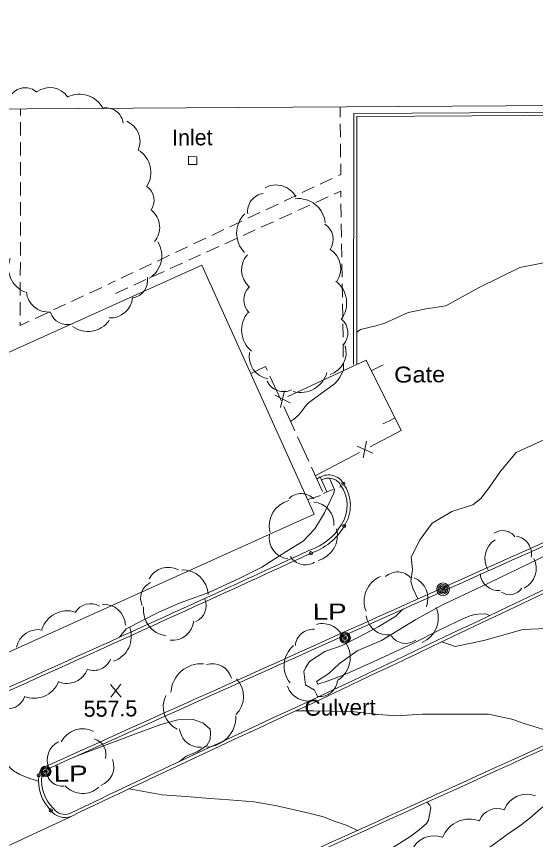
# Model space of a CAD drawing. Extents: x 2361284 to 2366480, y 6976556 to 6985346.
# Drawn here: x 2364786.9 to 2364942.6, y 6981142.3 to 6981389.2 of the extents above; entities that cross this region are included whole.
import ezdxf

# ---------------------------------------------------------------- set-up
doc = ezdxf.new("R2010")
doc.units = 0
doc.header["$LTSCALE"] = 1.9
doc.header["$PDMODE"] = 32
doc.header["$PDSIZE"] = 0.95
for name, color, linetype, lineweight in [('12', 7, 'Continuous', 13), ('13', 7, 'Continuous', 13), ('16', 7, 'Continuous', 13), ('18', 7, 'Continuous', 13), ('19', 7, 'Continuous', 13), ('3', 7, 'Continuous', 13), ('4', 7, 'Continuous', 13), ('5', 7, 'Continuous', 13), ('7', 7, 'Continuous', 13), ('8', 7, 'Continuous', 13), ('9', 7, 'Continuous', 13)]:
    doc.layers.add(name, color=color, linetype=linetype, lineweight=lineweight)

msp = doc.modelspace()

# ---------------------------------------------------------------- linework, layer by layer
at = {"layer": '12'}
for p, q in [((2364818.262, 6981184.985), (2364815.145, 6981188.836)), ((2364815.182, 6981184.956), (2364818.225, 6981188.865))]:
    msp.add_line(p, q, dxfattribs=at)
at = {"layer": '13'}
for points in [[(2364888.997, 6981294.512), (2364890.14, 6981295.263), (2364894.68, 6981296.336), (2364897.353, 6981297.142), (2364904.404, 6981300.358), (2364909.773, 6981301.509), (2364915.715, 6981302.395), (2364925.484, 6981307.799), (2364937.937, 6981313.858), (2364947.589, 6981315.77)], [(2364869.142, 6981267.652), (2364869.975, 6981268.244), (2364871.474, 6981269.564), (2364872.488, 6981270.825), (2364873.763, 6981272.559), (2364874.539, 6981273.283), (2364878.601, 6981276.291), (2364882.285, 6981279.026), (2364882.677, 6981279.356), (2364883.349, 6981280.127), (2364883.908, 6981281.004), (2364884.859, 6981282.881)], [(2364907.33, 6981214.452), (2364905.8, 6981217.646), (2364905.171, 6981219.641), (2364905.657, 6981223.266), (2364905.322, 6981226.953), (2364908.021, 6981232.279), (2364911.574, 6981237.193), (2364917.5, 6981240.7), (2364923.773, 6981242.64), (2364926.234, 6981244.623), (2364928.822, 6981248.028), (2364931.88, 6981252.487), (2364936.844, 6981258.394), (2364942.729, 6981261.13), (2364950.386, 6981264.584), (2364955.965, 6981268.868), (2364959.503, 6981273.35), (2364966.949, 6981275.991), (2364973.875, 6981277.377), (2364978.977, 6981278.286), (2364986.234, 6981279.745), (2364991.294, 6981282.983)], [(2364817.775, 6981202.95), (2364819.84, 6981205.519), (2364829.584, 6981210.452), (2364836.037, 6981213.334), (2364844.598, 6981216.434), (2364853.868, 6981220.724), (2364860.458, 6981223.996), (2364867.981, 6981228.818), (2364872.883, 6981231.785), (2364876.439, 6981235.529), (2364878.133, 6981238.285), (2364879.334, 6981240.267), (2364882.058, 6981246.173), (2364882.268, 6981247.205), (2364881.725, 6981248.61), (2364880.765, 6981250.711)], [(2364876.934, 6981189.711), (2364880.552, 6981192.065), (2364883.793, 6981195.136), (2364889.128, 6981198.848), (2364896.377, 6981201.997), (2364906.669, 6981208.285), (2364914.667, 6981212.731), (2364926.177, 6981218.08), (2364940.272, 6981224.925), (2364949.611, 6981229.344)], [(2365039.78, 6981213.091), (2365038.647, 6981214.51), (2365037.822, 6981214.982), (2365036.299, 6981215.368), (2365034.044, 6981215.887), (2365031.226, 6981216.69), (2365027.384, 6981216.843), (2365023.053, 6981216.912), (2365016.059, 6981216.286), (2365009.128, 6981215.31), (2365003.056, 6981214.362), (2364993.785, 6981211.324), (2364983.567, 6981208.876), (2364976.712, 6981208.311), (2364967.584, 6981207.064), (2364957.976, 6981205.733), (2364948.416, 6981205.662), (2364938.839, 6981205.241), (2364927.1, 6981201.989), (2364918.486, 6981200.197), (2364914.473, 6981201.599)], [(2364877.269, 6981184.965), (2364876.9, 6981185.931), (2364876.3, 6981187.055), (2364873.553, 6981188.678), (2364873.105, 6981192.704), (2364873.555, 6981193.759), (2364874.837, 6981195.671), (2364879.379, 6981198.665), (2364884.632, 6981200.515), (2364889.339, 6981202.93), (2364895.558, 6981206.189), (2364900.74, 6981209.249), (2364902.77, 6981211.348)], [(2364928.749, 6981209.445), (2364928.002, 6981209.904), (2364927.604, 6981209.994), (2364925.444, 6981209.933), (2364923.98, 6981209.672), (2364923.017, 6981209.41), (2364921.176, 6981208.693), (2364914.088, 6981205.266), (2364905.797, 6981201.116), (2364896.089, 6981196.603), (2364885.923, 6981192.036), (2364880.373, 6981189.873), (2364877.332, 6981188.894)], [(2364793.484, 6981159.806), (2364790.606, 6981160.668), (2364787.895, 6981161.803), (2364786.02, 6981162.938), (2364785.171, 6981163.62), (2364784.065, 6981164.816), (2364781.966, 6981167.837), (2364780.251, 6981170.5), (2364778.29, 6981173.732), (2364777.328, 6981176.114), (2364776.191, 6981178.949), (2364775.767, 6981180.419), (2364775.648, 6981181.225), (2364775.564, 6981182.847)], [(2364951.722, 6981173.501), (2364949.958, 6981174.925), (2364944.735, 6981175.376), (2364939.488, 6981177.016), (2364935.545, 6981178.388), (2364928.5, 6981179.851), (2364922.7, 6981179.916), (2364914.959, 6981179.913), (2364908.719, 6981179.873), (2364901.004, 6981179.39), (2364895.408, 6981179.827), (2364888.272, 6981180.579), (2364881.14, 6981180.741), (2364875.918, 6981180.861), (2364870.617, 6981180.841)], [(2364901.746, 6981124.434), (2364905.736, 6981126.582), (2364910.132, 6981129.063), (2364913.436, 6981130.826), (2364917.749, 6981132.636), (2364922.413, 6981135.361), (2364926.121, 6981137.756), (2364929.197, 6981140.225), (2364934.084, 6981143.792), (2364937.869, 6981146.418), (2364940.858, 6981148.656), (2364944.241, 6981151.609), (2364948.2, 6981154.728), (2364953.978, 6981159.163), (2364960.14, 6981164.271), (2364962.482, 6981167.213), (2364967.066, 6981171.147), (2364968.792, 6981173.683), (2364970.046, 6981176.446), (2364971.218, 6981178.327), (2364971.856, 6981181.634)], [(2364835.83, 6981165.689), (2364837.775, 6981167.267), (2364841.073, 6981168.589), (2364843.975, 6981170.486), (2364845.008, 6981172.266), (2364845.118, 6981174.297), (2364844.958, 6981175.417), (2364842.77, 6981177.286), (2364839.91, 6981178.279), (2364835.341, 6981178.176), (2364830.254, 6981176.777), (2364822.59, 6981174.023), (2364804.295, 6981167.059)], [(2364889.2, 6981145.025), (2364886.146, 6981146.506), (2364882.213, 6981147.799), (2364879.001, 6981149.058), (2364873.787, 6981150.399), (2364864.978, 6981152.396), (2364858.197, 6981153.542), (2364850.71, 6981154.151), (2364844.856, 6981154.565), (2364837.76, 6981155.158), (2364830.615, 6981155.69), (2364820.677, 6981157.495)], [(2364885.444, 6981129.879), (2364888.42, 6981132.397), (2364889.816, 6981133.811), (2364901.141, 6981140.698), (2364904.949, 6981143.055), (2364907.669, 6981145.171), (2364909.881, 6981147.092), (2364910.501, 6981148.128), (2364911.216, 6981151.785), (2364910.929, 6981152.543), (2364910.1, 6981153.475)]]:
    msp.add_lwpolyline(points, dxfattribs=at)
at = {"layer": '16'}
for centre, radius, start, end in [((2364789.521, 6981362.535), 5.269, 48.75209, 138.75209), ((2364796.86, 6981361.272), 6.594, 35.16313, 125.16313), ((2364805.807, 6981357.952), 7.909, 26.77579, 116.77579), ((2364813.681, 6981356.521), 5.269, 7.33829, 97.33829), ((2364817.366, 6981351.709), 6.594, 336.86293, 66.86293), ((2364819.312, 6981342.38), 7.909, 328.42363, 58.42363), ((2364822.898, 6981333.993), 5.269, 324.60221, 54.60221), ((2364864.697, 6981331.808), 6.836, 28.25546, 118.25546), ((2364861.674, 6981330.675), 5.463, 97.71206, 187.71206), ((2364871.393, 6981326.369), 8.2, 6.34443, 96.34443), ((2364823.267, 6981325.917), 6.594, 319.81949, 49.81949), ((2364861.147, 6981324.154), 8.2, 134.45671, 224.45671), ((2364876.439, 6981322.285), 5.463, 327.28576, 57.28576), ((2364822.568, 6981317.367), 7.909, 301.93687, 31.93687), ((2364877.35, 6981313.557), 6.836, 327.28576, 57.28576), ((2364792.396, 6981313.83), 7.909, 158.72758, 248.72758), ((2364861.263, 6981313.175), 6.836, 138.31841, 228.31841), ((2364820.982, 6981309.995), 5.269, 280.14774, 10.14774), ((2364877.75, 6981303.256), 8.2, 322.82625, 52.82625), ((2364860.596, 6981304.16), 5.463, 134.68824, 224.68824), ((2364796.478, 6981307.098), 6.594, 185.21131, 275.21131), ((2364815.128, 6981305.361), 6.594, 265.96447, 355.96447), ((2364802.101, 6981302.009), 5.269, 197.37861, 287.37861), ((2364862.638, 6981295.112), 8.2, 140.04656, 230.04656), ((2364808.334, 6981302.617), 7.909, 234.20403, 324.20403), ((2364880.845, 6981294.271), 5.463, 318.88459, 48.88459), ((2364878.948, 6981288.326), 6.836, 287.81562, 17.81562), ((2364863.557, 6981287.184), 6.836, 169.58044, 259.58044), ((2364872.136, 6981284.599), 8.2, 254.36759, 344.36759), ((2364867.072, 6981282.105), 5.463, 205.61109, 295.61109), ((2364872.316, 6981240.851), 5.212, 43.92505, 133.92505), ((2364870.55, 6981236.404), 7.823, 104.71792, 194.71792), ((2364875.624, 6981236.974), 6.522, 355.57974, 85.57974), ((2364875.37, 6981233.538), 7.823, 284.69995, 14.69995), ((2364932.761, 6981230.608), 4.385, 35.02825, 125.02825), ((2364869.21, 6981232.908), 6.522, 171.68768, 261.68768), ((2364935.932, 6981227.877), 5.487, 350.39446, 80.39446), ((2364933.976, 6981226.624), 6.581, 121.99275, 211.99275), ((2364873.551, 6981229.894), 5.212, 211.76977, 301.76977), ((2364936.244, 6981223.602), 6.581, 296.95863, 26.95863), ((2364832.433, 6981217.461), 6.464, 62.09877, 152.09877), ((2364836.624, 6981215.48), 7.753, 1.91932, 91.91932), ((2364899.184, 6981213.82), 7.987, 112.38762, 202.38762), ((2364901.226, 6981217.228), 5.322, 42.53541, 132.53541), ((2364903.685, 6981214.604), 6.659, 338.18333, 68.18333), ((2364931.484, 6981222.454), 5.487, 185.18209, 275.18209), ((2364829.279, 6981214.694), 5.166, 115.48828, 205.48828), ((2364934.854, 6981220.12), 4.385, 236.19119, 326.19119), ((2364809.136, 6981207.739), 5.311, 59.86682, 149.86682), ((2364813.01, 6981206.208), 6.645, 3.69011, 93.69011), ((2364838.659, 6981212.443), 5.166, 292.91196, 22.91196), ((2364802.106, 6981202.918), 7.971, 72.14377, 162.14377), ((2364832.741, 6981211.109), 7.753, 172.68262, 262.68262), ((2364905.434, 6981208.749), 7.987, 293.26883, 23.26883), ((2364833.677, 6981208.525), 6.464, 263.97481, 353.97481), ((2364898.409, 6981210.289), 6.659, 187.47242, 277.47242), ((2364813.373, 6981203.256), 7.971, 289.47795, 19.47795), ((2364875.85, 6981200.057), 5.307, 85.6004, 175.6004), ((2364878.717, 6981200.426), 6.641, 15.85227, 105.85227), ((2364793.418, 6981198.618), 6.645, 78.41588, 168.41588), ((2364903.624, 6981206.442), 5.322, 215.51943, 305.51943), ((2364875.138, 6981194.367), 7.965, 129.76263, 219.76263), ((2364879.068, 6981196.833), 7.965, 302.44498, 32.44498), ((2364810.123, 6981198.316), 5.311, 248.81641, 338.81641), ((2364801.987, 6981195.752), 6.645, 248.81641, 338.81641), ((2364842.351, 6981185.919), 9.118, 86.17607, 176.17607), ((2364845.592, 6981188.971), 6.075, 16.54787, 106.54787), ((2364792.122, 6981192.633), 7.971, 248.18456, 338.18456), ((2364847.427, 6981185.22), 7.602, 314.0486, 44.0486), ((2364874.458, 6981190.453), 6.641, 198.76971, 288.76971), ((2364877.93, 6981190.506), 5.307, 264.03187, 354.03187), ((2364784.304, 6981186.814), 5.311, 250.63833, 340.63833), ((2364838.517, 6981182.173), 7.602, 153.73055, 243.73055), ((2364843.612, 6981179.126), 9.118, 271.83591, 1.83591), ((2364806.775, 6981168.311), 7.193, 63.18331, 153.18331), ((2364841.897, 6981176.048), 6.075, 184.95411, 274.95411), ((2364802.13, 6981166.205), 5.997, 115.97258, 205.97258), ((2364808.968, 6981167.837), 4.792, 344.8023, 74.8023), ((2364810.124, 6981164.158), 5.997, 290.44921, 20.44921), ((2364800.71, 6981163.058), 4.792, 186.07907, 276.07907), ((2364806.75, 6981163.281), 7.193, 222.74952, 312.74952), ((2364940.018, 6981148.675), 7.213, 69.0813, 159.0813), ((2364931.2, 6981145.851), 5.764, 69.0813, 159.0813), ((2364922.831, 6981139.775), 8.652, 69.09007, 159.09007), ((2364912.138, 6981136.212), 7.213, 69.09007, 159.09007)]:
    msp.add_arc(centre, radius, start, end, dxfattribs=at)
at = {"layer": '18'}
for p, q in [((2364866.252, 6981273.984), (2364862.922, 6981281.262)), ((2364870.408, 6981264.884), (2364867.079, 6981272.162)), ((2364874.565, 6981255.782), (2364871.236, 6981263.061)), ((2364878.713, 6981246.681), (2364875.393, 6981253.96)), ((2364874.264, 6981244.319), (2364878.084, 6981245.515))]:
    msp.add_line(p, q, dxfattribs=at)
msp.add_lwpolyline([(2364862.085, 6981283.085), (2364861.595, 6981284.16), (2364857.205, 6981282.068)], dxfattribs=at)
at = {"layer": '19'}
for p, q in [((2364788.156, 6981361.506), (2364788.155, 6981359.506)), ((2364884.005, 6981358.997), (2364883.966, 6981362.097)), ((2364788.154, 6981357.506), (2364788.142, 6981353.507)), ((2364884.072, 6981352.999), (2364884.024, 6981356.998)), ((2364788.141, 6981351.506), (2364788.129, 6981347.505)), ((2364884.139, 6981346.998), (2364884.091, 6981350.998)), ((2364788.128, 6981345.505), (2364788.116, 6981341.505)), ((2364788.115, 6981339.505), (2364788.103, 6981335.505)), ((2364878.026, 6981338.91), (2364881.64, 6981340.624)), ((2364872.599, 6981336.348), (2364876.214, 6981338.052)), ((2364867.173, 6981333.786), (2364870.787, 6981335.491)), ((2364880.392, 6981335.072), (2364876.748, 6981333.417)), ((2364788.102, 6981333.504), (2364788.09, 6981329.504)), ((2364861.747, 6981331.215), (2364865.361, 6981332.929)), ((2364874.925, 6981332.59), (2364871.28, 6981330.935)), ((2364884.301, 6981328.938), (2364884.233, 6981332.938)), ((2364856.322, 6981328.652), (2364859.936, 6981330.357)), ((2364869.458, 6981330.108), (2364865.814, 6981328.452)), ((2364788.089, 6981327.503), (2364788.077, 6981323.504)), ((2364850.895, 6981326.091), (2364854.51, 6981327.795)), ((2364863.991, 6981327.626), (2364860.347, 6981325.971)), ((2364884.398, 6981322.94), (2364884.33, 6981326.939)), ((2364845.47, 6981323.519), (2364849.084, 6981325.234)), ((2364858.526, 6981325.144), (2364854.881, 6981323.489)), ((2364788.076, 6981321.504), (2364788.064, 6981317.503)), ((2364840.044, 6981320.958), (2364843.658, 6981322.662)), ((2364853.058, 6981322.662), (2364849.414, 6981321.007)), ((2364834.618, 6981318.396), (2364838.232, 6981320.1)), ((2364847.592, 6981320.179), (2364843.947, 6981318.525)), ((2364884.495, 6981316.94), (2364884.427, 6981320.94)), ((2364829.192, 6981315.824), (2364832.806, 6981317.539)), ((2364842.125, 6981317.697), (2364838.48, 6981316.043)), ((2364788.063, 6981315.503), (2364788.051, 6981311.503)), ((2364823.766, 6981313.263), (2364827.38, 6981314.967)), ((2364836.658, 6981315.215), (2364833.014, 6981313.561)), ((2364884.582, 6981310.941), (2364884.524, 6981314.94)), ((2364818.34, 6981310.691), (2364821.954, 6981312.405)), ((2364831.193, 6981312.733), (2364827.547, 6981311.078)), ((2364788.05, 6981309.503), (2364788.038, 6981305.502)), ((2364814.717, 6981308.976), (2364816.529, 6981309.834)), ((2364825.725, 6981310.251), (2364822.081, 6981308.596)), ((2364808.841, 6981306.229), (2364812.466, 6981307.925)), ((2364814.279, 6981308.772), (2364814.826, 6981309.027)), ((2364820.258, 6981307.769), (2364816.614, 6981306.123)), ((2364884.679, 6981304.94), (2364884.611, 6981308.941)), ((2364803.406, 6981303.688), (2364807.029, 6981305.382)), ((2364788.037, 6981303.501), (2364788.025, 6981299.501)), ((2364797.97, 6981301.146), (2364801.594, 6981302.84)), ((2364884.766, 6981298.942), (2364884.708, 6981302.941)), ((2364792.534, 6981298.605), (2364796.158, 6981300.299)), ((2364884.853, 6981292.943), (2364884.795, 6981296.942)), ((2364884.94, 6981286.943), (2364884.882, 6981290.943)), ((2364884.998, 6981282.942), (2364884.969, 6981284.942)), ((2364883.77, 6981247.999), (2364884.368, 6981248.235)), ((2364880.044, 6981246.544), (2364881.907, 6981247.271))]:
    msp.add_line(p, q, dxfattribs=at)
for points in [[(2364883.452, 6981341.471), (2364884.198, 6981341.829), (2364884.158, 6981344.998)], [(2364884.204, 6981334.938), (2364884.176, 6981336.788), (2364882.215, 6981335.899)], [(2364788.014, 6981297.502), (2364788.014, 6981296.492), (2364790.722, 6981297.758)]]:
    msp.add_lwpolyline(points, dxfattribs=at)
at = {"layer": '3'}
for p, q in [((2364884.185, 6981248.507), (2364884.13, 6981248.596)), ((2364884.375, 6981236.76), (2364884.398, 6981236.797)), ((2364874.837, 6981229.039), (2364874.929, 6981229.076)), ((2364877.704, 6981185.164), (2364877.694, 6981185.16)), ((2364878.105, 6981184.292), (2364878.107, 6981184.293)), ((2364795.77, 6981164.267), (2364795.771, 6981164.268)), ((2364796.164, 6981163.392), (2364796.116, 6981163.372)), ((2364794.516, 6981161.389), (2364794.521, 6981161.425)), ((2364797.907, 6981151.659), (2364798.002, 6981151.549)), ((2364754.359, 6981126.412), (2364803.285, 6981149.238)), ((2364802.93, 6981150.131), (2364802.872, 6981150.105)), ((2364803.284, 6981149.239), (2364803.285, 6981149.239))]:
    msp.add_line(p, q, dxfattribs=at)
for points in [[(2364888.031, 6981284.811), (2364888.054, 6981360.116), (2365061.934, 6981361.129), (2365062.067, 6981361.122)], [(2364888.99, 6981284.81), (2364889.013, 6981359.165), (2365061.943, 6981360.169), (2365061.943, 6981360.17)]]:
    msp.add_lwpolyline(points, dxfattribs=at)
for centre, radius, start, end in [((2364880.537, 6981246.604), 5.068, 28.99262, 119.75379), ((2364880.537, 6981246.604), 4.108, 28.99262, 119.75379), ((2402237.173, 6902704.393), 86919.281, 115.35838, 115.45602), ((2402237.173, 6902704.394), 86918.32, 115.35838, 115.45602), ((2364875.667, 6981242.496), 10.426, 326.86634, 35.21124), ((2364875.667, 6981242.496), 11.386, 326.86633, 35.21123), ((2406582.936, 6888418.7), 101724.665, 114.15527, 114.25428), ((2406582.936, 6888418.699), 101723.706, 114.15527, 114.25428), ((2364869.289, 6981245.656), 17.513, 288.78545, 329.4708), ((2364869.289, 6981245.656), 18.473, 288.78546, 329.47081), ((2360067.619, 6991668.771), 11493.361, 294.17134, 294.72481), ((2360067.619, 6991668.77), 11494.32, 294.17134, 294.72481), ((2340202.439, 7035426.153), 59631.176, 294.43385, 294.58442), ((2340202.438, 7035426.153), 59632.136, 294.43385, 294.58442), ((2367569.825, 6975341.477), 6433.988, 114.735, 115.4709), ((2367569.825, 6975341.477), 6433.028, 114.735, 115.4709), ((2364797.031, 6981160.997), 3.505, 111.05396, 171.13516), ((2364806.307, 6981160.043), 12.828, 173.30969, 224.94245), ((2364806.307, 6981160.043), 11.867, 173.30969, 224.94245), ((2364797.031, 6981160.997), 2.545, 111.05396, 171.13516), ((2364801.383, 6981154.029), 4.193, 216.25522, 291.65155), ((2364801.383, 6981154.029), 5.153, 216.25521, 291.65155)]:
    msp.add_arc(centre, radius, start, end, dxfattribs=at)
for p in [(2364884.97, 6981249.061), (2364885.202, 6981236.272), (2364875.238, 6981228.167), (2364793.567, 6981161.537), (2364797.228, 6981150.981)]:
    msp.add_point(p, dxfattribs=at)
at = {"layer": '4'}
for centre, radius in [((2364914.873, 6981217.373), 1.9), ((2364914.873, 6981217.373), 1.442), ((2364914.873, 6981217.373), 0.539), ((2364914.873, 6981217.373), 0.192), ((2364885.451, 6981202.773), 1.6), ((2364885.451, 6981202.773), 1.3), ((2364885.451, 6981202.773), 1), ((2364885.451, 6981202.773), 0.539), ((2364885.451, 6981202.773), 0.192), ((2364795.667, 6981162.687), 1.6), ((2364795.667, 6981162.687), 1.3), ((2364795.667, 6981162.687), 1), ((2364795.667, 6981162.687), 0.539), ((2364795.667, 6981162.687), 0.192)]:
    msp.add_circle(centre, radius, dxfattribs=at)
for start, end in [(152.21535, 163.46538), (140.96646, 152.21649), (129.71376, 140.96379), (118.46406, 129.71409), (107.21593, 118.46597), (95.96582, 107.21585), (84.71553, 95.96557), (73.46552, 84.71555), (62.21535, 73.46538), (50.96397, 62.214), (39.71588, 50.96591), (28.46656, 39.7166), (17.21479, 28.46483), (174.71552, 185.96556), (163.46611, 174.71615), (185.96287, 197.21291), (197.21479, 208.46483), (208.46822, 219.71826), (219.71376, 230.96379), (230.96397, 242.214), (242.21812, 253.46815), (253.46258, 264.71261), (264.71553, 275.96557), (275.96582, 287.21585), (287.21593, 298.46597), (298.46406, 309.71409), (309.71589, 320.96592), (320.96646, 332.21649), (332.21419, 343.46422), (5.96345, 17.21348), (343.46611, 354.71615), (354.71553, 5.96557)]:
    msp.add_arc((2364914.873, 6981217.373), 0.973, start, end, dxfattribs=at)
at = {"layer": '5'}
for points in [[(2364893.306, 6981282.872), (2364895.088, 6981283.758), (2364896.879, 6981284.648)], [(2364900.342, 6981268.72), (2364898.561, 6981267.833), (2364896.77, 6981266.941)]]:
    msp.add_lwpolyline(points, dxfattribs=at)
at = {"layer": '7'}
for points in [[(2364797.63, 6981420.01), (2365060.847, 6981421.843), (2365061.514, 6981363.185), (2364773.936, 6981361.421)], [(2364734.144, 6981180.474), (2364734.648, 6981222.07), (2364750.55, 6981221.921), (2364765.367, 6981189.87), (2364876.237, 6981239.937), (2364842.504, 6981314.631), (2364731.255, 6981264.431), (2364746.965, 6981229.948), (2364720.426, 6981229.675)]]:
    msp.add_lwpolyline(points, dxfattribs=at)
at = {"layer": '8'}
msp.add_line((2364877.363, 6981188.825), (2364876.934, 6981189.711), dxfattribs=at)
msp.add_lwpolyline([(2364841.015, 6981347.088), (2364838.524, 6981347.254), (2364838.487, 6981344.804), (2364841.027, 6981344.798)], close=True, dxfattribs=at)
msp.add_lwpolyline([(2364878.978, 6981246.094), (2364880.044, 6981246.544), (2364878.001, 6981251.044), (2364877.007, 6981250.415)], dxfattribs=at)
at = {"layer": '9'}
for p, q in [((2364864.427, 6981275.537), (2364869.019, 6981273.26)), ((2364867.324, 6981276.894), (2364866.111, 6981271.912)), ((2364893.753, 6981258.235), (2364889.063, 6981260.29)), ((2364890.927, 6981256.748), (2364891.899, 6981261.777)), ((2364876.548, 6981251.431), (2364889.831, 6981258.397))]:
    msp.add_line(p, q, dxfattribs=at)
msp.add_lwpolyline([(2364893.015, 6981260.068), (2364902.32, 6981264.947), (2364891.777, 6981286.108), (2364868.34, 6981275.194)], dxfattribs=at)

# ---------------------------------------------------------------- texts
at = {"layer": '12'}
msp.add_text('557.5', height=4.799, rotation=0.545, dxfattribs=at).set_placement((2364807.09, 6981179.087))
at = {"layer": '4', "width": 1.3}
for p in [(2364871.138, 6981208.147), (2364793.426, 6981159.585)]:
    msp.add_text('  LP', height=4.799, rotation=0.545, dxfattribs=at).set_placement(p)
at = {"layer": '8'}
msp.add_text('Inlet', height=4.799, rotation=0.545, dxfattribs=at).set_placement((2364833.613, 6981350.438))
at = {"layer": '8', "width": 1.05}
msp.add_text('Culvert', height=4.799, rotation=0.545, dxfattribs=at).set_placement((2364873.351, 6981179.397))
at = {"layer": '9', "width": 1.1}
msp.add_text('Gate', height=4.799, rotation=0.545, dxfattribs=at).set_placement((2364900.223, 6981279.327))

doc.saveas('drawing.dxf')
